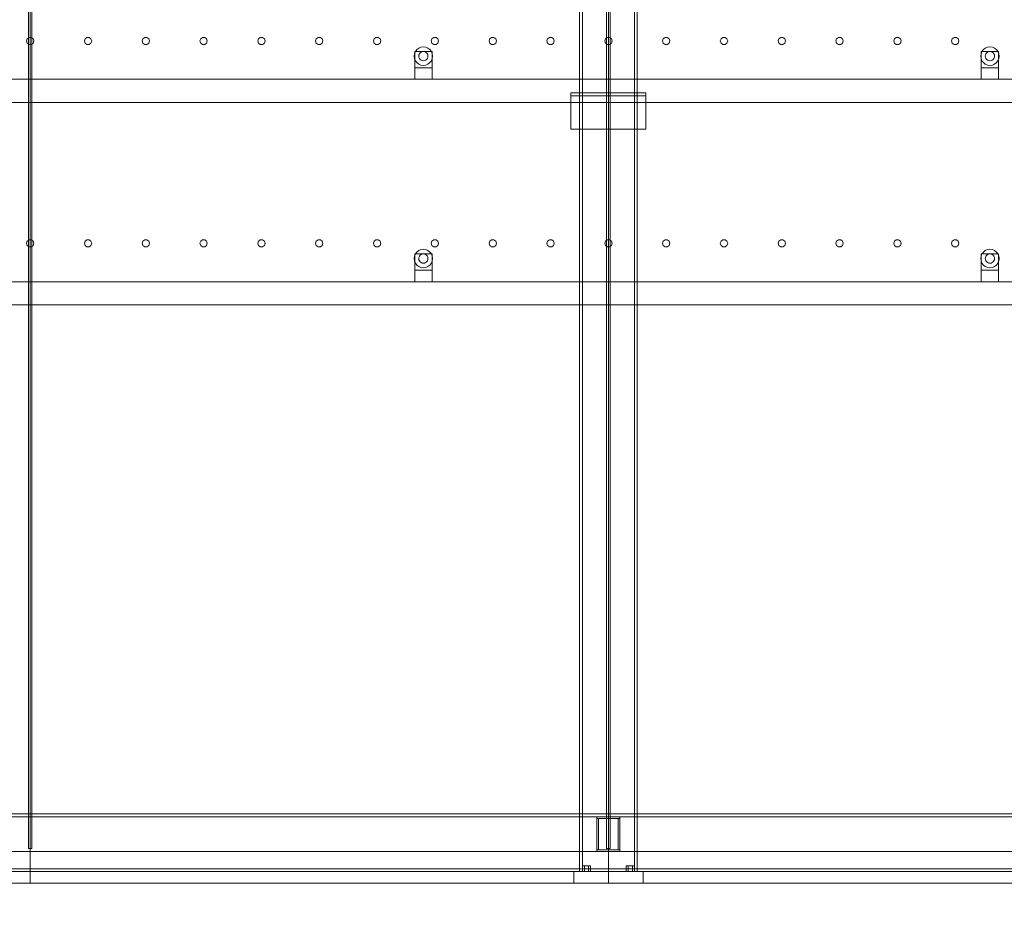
# Model space of a CAD drawing. Header units: millimetres. Extents: x -4395 to 65662, y -65530 to 6847.
# Tile 986 of 1034: x 51443 to 53146, y -55 to 1493. Entities that reach past the tile are written whole.
import ezdxf

# ---------------------------------------------------------------- set-up
doc = ezdxf.new("R2010")
doc.units = ezdxf.units.MM
for name, color, linetype, lineweight in [('COTAS_O', 1, 'Continuous', 0), ('COTAS_P', 1, 'Continuous', 0), ('lateral_secador', 7, 'Continuous', 0)]:
    doc.layers.add(name, color=color, linetype=linetype, lineweight=lineweight)
doc.dimstyles.new('R19_100', dxfattribs={"dimtxt": 250, "dimasz": 150, "dimexe": 150, "dimexo": 80, "dimgap": 100, "dimtad": 1, "dimtih": 1, "dimtoh": 1, "dimdsep": 46, "dimcen": 0.09, "dimadec": 0, "dimazin": 0, "dimtfac": 1, "dimtdec": 4, "dimtofl": 0, "dimtmove": 0, "dimatfit": 3, "dimfxl": 1, "dimtolj": 1, "dimtzin": 0, "dimarcsym": 0})

# ---------------------------------------------------------------- blocks, each defined once
blk = doc.blocks.new('DIM_R33_28')
at = {"layer": 'COTAS_O'}
for p, q in [((40461.1, 0), (40461.1, -900)), ((60461.1, 0), (60461.1, -900)), ((40461.1, -900), (40611.1, -855)), ((60461.1, -900), (60311.1, -855)), ((40461.1, -900), (60461.1, -900)), ((40461.1, -900), (40611.1, -945)), ((60461.1, -900), (60311.1, -945))]:
    blk.add_line(p, q, dxfattribs=at)
blk.add_text('20000 O', height=250, dxfattribs=at).set_placement((50461.1, -800))
blk = doc.blocks.new('DIM_R33_30')
at = {"layer": 'COTAS_P'}
for p, q in [((112.7, 0), (112.7, -2500)), ((65298.1, 0), (65298.1, -2500)), ((112.7, -2500), (262.7, -2455)), ((65298.1, -2500), (65148.1, -2455)), ((112.7, -2500), (65298.1, -2500)), ((112.7, -2500), (262.7, -2545)), ((65298.1, -2500), (65148.1, -2545))]:
    blk.add_line(p, q, dxfattribs=at)
blk.add_text('65185.39 P', height=250, dxfattribs=at).set_placement((32705.4, -2400))

msp = doc.modelspace()

# ---------------------------------------------------------------- linework, layer by layer
at = {"layer": 'lateral_secador'}
for p, q in [((51458.134, 2925), (51458.134, 60)), ((51461.134, 0), (51461.134, 2925)), ((51464.134, 60), (51464.134, 2925)), ((52411.134, 2925), (52411.134, 20)), ((52416.134, 20), (52416.134, 2925)), ((52458.134, 2925), (52458.134, 60)), ((52461.134, 0), (52461.134, 2925)), ((52464.134, 60), (52464.134, 2925)), ((52506.134, 2925), (52506.134, 20)), ((52511.134, 20), (52511.134, 2925)), ((51455.997, 1460.082), (51454.784, 1456.35)), ((51454.784, 1456.35), (51455.997, 1452.618)), ((51459.172, 1462.389), (51455.997, 1460.082)), ((51455.997, 1452.618), (51459.172, 1450.311)), ((51463.096, 1462.389), (51459.172, 1462.389)), ((51459.172, 1450.311), (51463.096, 1450.311)), ((51466.271, 1460.082), (51463.096, 1462.389)), ((51463.096, 1450.311), (51466.271, 1452.618)), ((51467.484, 1456.35), (51466.271, 1460.082)), ((51466.271, 1452.618), (51467.484, 1456.35)), ((51555.997, 1460.082), (51554.784, 1456.35)), ((51554.784, 1456.35), (51555.997, 1452.618)), ((51559.172, 1462.389), (51555.997, 1460.082)), ((51555.997, 1452.618), (51559.172, 1450.311)), ((51563.096, 1462.389), (51559.172, 1462.389)), ((51559.172, 1450.311), (51563.096, 1450.311)), ((51566.271, 1460.082), (51563.096, 1462.389)), ((51563.096, 1450.311), (51566.271, 1452.618)), ((51567.484, 1456.35), (51566.271, 1460.082)), ((51566.271, 1452.618), (51567.484, 1456.35)), ((51655.997, 1460.082), (51654.784, 1456.35)), ((51654.784, 1456.35), (51655.997, 1452.618)), ((51659.172, 1462.389), (51655.997, 1460.082)), ((51655.997, 1452.618), (51659.172, 1450.311)), ((51663.096, 1462.389), (51659.172, 1462.389)), ((51659.172, 1450.311), (51663.096, 1450.311)), ((51666.271, 1460.082), (51663.096, 1462.389)), ((51663.096, 1450.311), (51666.271, 1452.618)), ((51667.484, 1456.35), (51666.271, 1460.082)), ((51666.271, 1452.618), (51667.484, 1456.35)), ((51755.997, 1460.082), (51754.784, 1456.35)), ((51754.784, 1456.35), (51755.997, 1452.618)), ((51759.172, 1462.389), (51755.997, 1460.082)), ((51755.997, 1452.618), (51759.172, 1450.311)), ((51763.096, 1462.389), (51759.172, 1462.389)), ((51759.172, 1450.311), (51763.096, 1450.311)), ((51766.271, 1460.082), (51763.096, 1462.389)), ((51763.096, 1450.311), (51766.271, 1452.618)), ((51767.484, 1456.35), (51766.271, 1460.082)), ((51766.271, 1452.618), (51767.484, 1456.35)), ((51855.997, 1460.082), (51854.784, 1456.35)), ((51854.784, 1456.35), (51855.997, 1452.618)), ((51859.172, 1462.389), (51855.997, 1460.082)), ((51855.997, 1452.618), (51859.172, 1450.311)), ((51863.096, 1462.389), (51859.172, 1462.389)), ((51859.172, 1450.311), (51863.096, 1450.311)), ((51866.271, 1460.082), (51863.096, 1462.389)), ((51863.096, 1450.311), (51866.271, 1452.618)), ((51867.484, 1456.35), (51866.271, 1460.082)), ((51866.271, 1452.618), (51867.484, 1456.35)), ((51955.997, 1460.082), (51954.784, 1456.35)), ((51954.784, 1456.35), (51955.997, 1452.618)), ((51959.172, 1462.389), (51955.997, 1460.082)), ((51955.997, 1452.618), (51959.172, 1450.311)), ((51963.096, 1462.389), (51959.172, 1462.389)), ((51959.172, 1450.311), (51963.096, 1450.311)), ((51966.271, 1460.082), (51963.096, 1462.389)), ((51963.096, 1450.311), (51966.271, 1452.618)), ((51967.484, 1456.35), (51966.271, 1460.082)), ((51966.271, 1452.618), (51967.484, 1456.35)), ((52055.997, 1460.082), (52054.784, 1456.35)), ((52054.784, 1456.35), (52055.997, 1452.618)), ((52059.172, 1462.389), (52055.997, 1460.082)), ((52055.997, 1452.618), (52059.172, 1450.311)), ((52063.096, 1462.389), (52059.172, 1462.389)), ((52059.172, 1450.311), (52063.096, 1450.311)), ((52066.271, 1460.082), (52063.096, 1462.389)), ((52063.096, 1450.311), (52066.271, 1452.618)), ((52067.484, 1456.35), (52066.271, 1460.082)), ((52066.271, 1452.618), (52067.484, 1456.35)), ((52155.997, 1460.082), (52154.784, 1456.35)), ((52154.784, 1456.35), (52155.997, 1452.618)), ((52159.172, 1462.389), (52155.997, 1460.082)), ((52155.997, 1452.618), (52159.172, 1450.311)), ((52163.096, 1462.389), (52159.172, 1462.389)), ((52159.172, 1450.311), (52163.096, 1450.311)), ((52166.271, 1460.082), (52163.096, 1462.389)), ((52163.096, 1450.311), (52166.271, 1452.618)), ((52167.484, 1456.35), (52166.271, 1460.082)), ((52166.271, 1452.618), (52167.484, 1456.35)), ((52255.997, 1460.082), (52254.784, 1456.35)), ((52254.784, 1456.35), (52255.997, 1452.618)), ((52259.172, 1462.389), (52255.997, 1460.082)), ((52255.997, 1452.618), (52259.172, 1450.311)), ((52263.096, 1462.389), (52259.172, 1462.389)), ((52259.172, 1450.311), (52263.096, 1450.311)), ((52266.271, 1460.082), (52263.096, 1462.389)), ((52263.096, 1450.311), (52266.271, 1452.618)), ((52267.484, 1456.35), (52266.271, 1460.082)), ((52266.271, 1452.618), (52267.484, 1456.35)), ((52355.997, 1460.082), (52354.784, 1456.35)), ((52354.784, 1456.35), (52355.997, 1452.618)), ((52359.172, 1462.389), (52355.997, 1460.082)), ((52355.997, 1452.618), (52359.172, 1450.311)), ((52363.096, 1462.389), (52359.172, 1462.389)), ((52359.172, 1450.311), (52363.096, 1450.311)), ((52366.271, 1460.082), (52363.096, 1462.389)), ((52363.096, 1450.311), (52366.271, 1452.618)), ((52367.484, 1456.35), (52366.271, 1460.082)), ((52366.271, 1452.618), (52367.484, 1456.35)), ((52455.997, 1460.082), (52454.784, 1456.35)), ((52454.784, 1456.35), (52455.997, 1452.618)), ((52459.172, 1462.389), (52455.997, 1460.082)), ((52455.997, 1452.618), (52459.172, 1450.311)), ((52463.096, 1462.389), (52459.172, 1462.389)), ((52459.172, 1450.311), (52463.096, 1450.311)), ((52466.271, 1460.082), (52463.096, 1462.389)), ((52463.096, 1450.311), (52466.271, 1452.618)), ((52467.484, 1456.35), (52466.271, 1460.082)), ((52466.271, 1452.618), (52467.484, 1456.35)), ((52555.997, 1460.082), (52554.784, 1456.35)), ((52554.784, 1456.35), (52555.997, 1452.618)), ((52559.172, 1462.389), (52555.997, 1460.082)), ((52555.997, 1452.618), (52559.172, 1450.311)), ((52563.096, 1462.389), (52559.172, 1462.389)), ((52559.172, 1450.311), (52563.096, 1450.311)), ((52566.271, 1460.082), (52563.096, 1462.389)), ((52563.096, 1450.311), (52566.271, 1452.618)), ((52567.484, 1456.35), (52566.271, 1460.082)), ((52566.271, 1452.618), (52567.484, 1456.35)), ((52655.997, 1460.082), (52654.784, 1456.35)), ((52654.784, 1456.35), (52655.997, 1452.618)), ((52659.172, 1462.389), (52655.997, 1460.082)), ((52655.997, 1452.618), (52659.172, 1450.311)), ((52663.096, 1462.389), (52659.172, 1462.389)), ((52659.172, 1450.311), (52663.096, 1450.311)), ((52666.271, 1460.082), (52663.096, 1462.389)), ((52663.096, 1450.311), (52666.271, 1452.618)), ((52667.484, 1456.35), (52666.271, 1460.082)), ((52666.271, 1452.618), (52667.484, 1456.35)), ((52755.997, 1460.082), (52754.784, 1456.35)), ((52754.784, 1456.35), (52755.997, 1452.618)), ((52759.172, 1462.389), (52755.997, 1460.082)), ((52755.997, 1452.618), (52759.172, 1450.311)), ((52763.096, 1462.389), (52759.172, 1462.389)), ((52759.172, 1450.311), (52763.096, 1450.311)), ((52766.271, 1460.082), (52763.096, 1462.389)), ((52763.096, 1450.311), (52766.271, 1452.618)), ((52767.484, 1456.35), (52766.271, 1460.082)), ((52766.271, 1452.618), (52767.484, 1456.35)), ((52855.997, 1460.082), (52854.784, 1456.35)), ((52854.784, 1456.35), (52855.997, 1452.618)), ((52859.172, 1462.389), (52855.997, 1460.082)), ((52855.997, 1452.618), (52859.172, 1450.311)), ((52863.096, 1462.389), (52859.172, 1462.389)), ((52859.172, 1450.311), (52863.096, 1450.311)), ((52866.271, 1460.082), (52863.096, 1462.389)), ((52863.096, 1450.311), (52866.271, 1452.618)), ((52867.484, 1456.35), (52866.271, 1460.082)), ((52866.271, 1452.618), (52867.484, 1456.35)), ((52955.997, 1460.082), (52954.784, 1456.35)), ((52954.784, 1456.35), (52955.997, 1452.618)), ((52959.172, 1462.389), (52955.997, 1460.082)), ((52955.997, 1452.618), (52959.172, 1450.311)), ((52963.096, 1462.389), (52959.172, 1462.389)), ((52959.172, 1450.311), (52963.096, 1450.311)), ((52966.271, 1460.082), (52963.096, 1462.389)), ((52963.096, 1450.311), (52966.271, 1452.618)), ((52967.484, 1456.35), (52966.271, 1460.082)), ((52966.271, 1452.618), (52967.484, 1456.35)), ((53055.997, 1460.082), (53054.784, 1456.35)), ((53054.784, 1456.35), (53055.997, 1452.618)), ((53059.172, 1462.389), (53055.997, 1460.082)), ((53055.997, 1452.618), (53059.172, 1450.311)), ((53063.096, 1462.389), (53059.172, 1462.389)), ((53059.172, 1450.311), (53063.096, 1450.311)), ((53066.271, 1460.082), (53063.096, 1462.389)), ((53063.096, 1450.311), (53066.271, 1452.618)), ((53067.484, 1456.35), (53066.271, 1460.082)), ((53066.271, 1452.618), (53067.484, 1456.35)), ((52125.679, 1434.141), (52125.134, 1430)), ((52127.277, 1438), (52125.679, 1434.141)), ((52126.134, 1438), (52156.134, 1438)), ((52126.134, 1438), (52126.134, 1410)), ((52129.82, 1441.314), (52127.277, 1438)), ((52133.134, 1443.856), (52129.82, 1441.314)), ((52136.993, 1445.455), (52133.134, 1443.856)), ((52133.406, 1432.071), (52133.134, 1430)), ((52134.206, 1434), (52133.406, 1432.071)), ((52135.477, 1435.657), (52134.206, 1434)), ((52137.134, 1436.928), (52135.477, 1435.657)), ((52141.134, 1446), (52136.993, 1445.455)), ((52139.063, 1437.727), (52137.134, 1436.928)), ((52141.134, 1438), (52139.063, 1437.727)), ((52145.275, 1445.455), (52141.134, 1446)), ((52143.204, 1437.727), (52141.134, 1438)), ((52145.134, 1436.928), (52143.204, 1437.727)), ((52146.791, 1435.657), (52145.134, 1436.928)), ((52149.134, 1443.856), (52145.275, 1445.455)), ((52148.062, 1434), (52146.791, 1435.657)), ((52148.861, 1432.071), (52148.062, 1434)), ((52149.134, 1430), (52148.861, 1432.071)), ((52152.448, 1441.314), (52149.134, 1443.856)), ((52154.99, 1438), (52152.448, 1441.314)), ((52156.589, 1434.141), (52154.99, 1438)), ((52156.134, 1410), (52156.134, 1438)), ((52157.134, 1430), (52156.589, 1434.141)), ((53105.679, 1434.141), (53105.134, 1430)), ((53107.277, 1438), (53105.679, 1434.141)), ((53106.134, 1438), (53136.134, 1438)), ((53106.134, 1438), (53106.134, 1410)), ((53109.82, 1441.314), (53107.277, 1438)), ((53113.134, 1443.856), (53109.82, 1441.314)), ((53116.993, 1445.455), (53113.134, 1443.856)), ((53113.406, 1432.071), (53113.134, 1430)), ((53114.206, 1434), (53113.406, 1432.071)), ((53115.477, 1435.657), (53114.206, 1434)), ((53117.134, 1436.928), (53115.477, 1435.657)), ((53121.134, 1446), (53116.993, 1445.455)), ((53119.063, 1437.727), (53117.134, 1436.928)), ((53121.134, 1438), (53119.063, 1437.727)), ((53125.275, 1445.455), (53121.134, 1446)), ((53123.204, 1437.727), (53121.134, 1438)), ((53125.134, 1436.928), (53123.204, 1437.727)), ((53126.791, 1435.657), (53125.134, 1436.928)), ((53129.134, 1443.856), (53125.275, 1445.455)), ((53128.062, 1434), (53126.791, 1435.657)), ((53128.861, 1432.071), (53128.062, 1434)), ((53129.134, 1430), (53128.861, 1432.071)), ((53132.448, 1441.314), (53129.134, 1443.856)), ((53134.99, 1438), (53132.448, 1441.314)), ((53136.589, 1434.141), (53134.99, 1438)), ((53136.134, 1410), (53136.134, 1438)), ((53137.134, 1430), (53136.589, 1434.141)), ((52125.134, 1430), (52125.679, 1425.859)), ((52125.679, 1425.859), (52127.277, 1422)), ((52127.277, 1422), (52129.82, 1418.686)), ((52129.82, 1418.686), (52133.134, 1416.144)), ((52133.134, 1430), (52133.406, 1427.929)), ((52133.134, 1416.144), (52136.993, 1414.545)), ((52133.406, 1427.929), (52134.206, 1426)), ((52134.206, 1426), (52135.477, 1424.343)), ((52135.477, 1424.343), (52137.134, 1423.072)), ((52136.993, 1414.545), (52141.134, 1414)), ((52137.134, 1423.072), (52139.063, 1422.273)), ((52139.063, 1422.273), (52141.134, 1422)), ((52141.134, 1422), (52143.204, 1422.273)), ((52141.134, 1414), (52145.275, 1414.545)), ((52143.204, 1422.273), (52145.134, 1423.072)), ((52145.134, 1423.072), (52146.791, 1424.343)), ((52145.275, 1414.545), (52149.134, 1416.144)), ((52146.791, 1424.343), (52148.062, 1426)), ((52148.062, 1426), (52148.861, 1427.929)), ((52148.861, 1427.929), (52149.134, 1430)), ((52149.134, 1416.144), (52152.448, 1418.686)), ((52152.448, 1418.686), (52154.99, 1422)), ((52154.99, 1422), (52156.589, 1425.859)), ((52156.589, 1425.859), (52157.134, 1430)), ((53105.134, 1430), (53105.679, 1425.859)), ((53105.679, 1425.859), (53107.277, 1422)), ((53107.277, 1422), (53109.82, 1418.686)), ((53109.82, 1418.686), (53113.134, 1416.144)), ((53113.134, 1430), (53113.406, 1427.929)), ((53113.134, 1416.144), (53116.993, 1414.545)), ((53113.406, 1427.929), (53114.206, 1426)), ((53114.206, 1426), (53115.477, 1424.343)), ((53115.477, 1424.343), (53117.134, 1423.072)), ((53116.993, 1414.545), (53121.134, 1414)), ((53117.134, 1423.072), (53119.063, 1422.273)), ((53119.063, 1422.273), (53121.134, 1422)), ((53121.134, 1422), (53123.204, 1422.273)), ((53121.134, 1414), (53125.275, 1414.545)), ((53123.204, 1422.273), (53125.134, 1423.072)), ((53125.134, 1423.072), (53126.791, 1424.343)), ((53125.275, 1414.545), (53129.134, 1416.144)), ((53126.791, 1424.343), (53128.062, 1426)), ((53128.062, 1426), (53128.861, 1427.929)), ((53128.861, 1427.929), (53129.134, 1430)), ((53129.134, 1416.144), (53132.448, 1418.686)), ((53132.448, 1418.686), (53134.99, 1422)), ((53134.99, 1422), (53136.589, 1425.859)), ((53136.589, 1425.859), (53137.134, 1430)), ((52126.134, 1410), (52156.134, 1410)), ((52126.134, 1410), (52126.134, 1390)), ((52156.134, 1390), (52156.134, 1410)), ((53106.134, 1410), (53136.134, 1410)), ((53106.134, 1410), (53106.134, 1390)), ((53136.134, 1390), (53136.134, 1410)), ((40811.134, 1390), (60111.134, 1390)), ((52126.134, 1390), (52156.134, 1390)), ((53106.134, 1390), (53136.134, 1390)), ((52396.134, 1366.5), (52526.134, 1366.5)), ((52396.134, 1366.5), (52396.134, 1303.5)), ((52396.134, 1366.5), (52396.134, 1361.5)), ((52526.134, 1303.5), (52526.134, 1366.5)), ((52526.134, 1361.5), (52526.134, 1366.5)), ((40811.134, 1350), (60111.134, 1350)), ((52396.134, 1361.5), (52526.134, 1361.5)), ((52396.134, 1303.5), (52526.134, 1303.5)), ((51455.997, 1110.082), (51454.784, 1106.35)), ((51459.172, 1112.389), (51455.997, 1110.082)), ((51463.096, 1112.389), (51459.172, 1112.389)), ((51466.271, 1110.082), (51463.096, 1112.389)), ((51467.484, 1106.35), (51466.271, 1110.082)), ((51555.997, 1110.082), (51554.784, 1106.35)), ((51559.172, 1112.389), (51555.997, 1110.082)), ((51563.096, 1112.389), (51559.172, 1112.389)), ((51566.271, 1110.082), (51563.096, 1112.389)), ((51567.484, 1106.35), (51566.271, 1110.082)), ((51655.997, 1110.082), (51654.784, 1106.35)), ((51659.172, 1112.389), (51655.997, 1110.082)), ((51663.096, 1112.389), (51659.172, 1112.389)), ((51666.271, 1110.082), (51663.096, 1112.389)), ((51667.484, 1106.35), (51666.271, 1110.082)), ((51755.997, 1110.082), (51754.784, 1106.35)), ((51759.172, 1112.389), (51755.997, 1110.082)), ((51763.096, 1112.389), (51759.172, 1112.389)), ((51766.271, 1110.082), (51763.096, 1112.389)), ((51767.484, 1106.35), (51766.271, 1110.082)), ((51855.997, 1110.082), (51854.784, 1106.35)), ((51859.172, 1112.389), (51855.997, 1110.082)), ((51863.096, 1112.389), (51859.172, 1112.389)), ((51866.271, 1110.082), (51863.096, 1112.389)), ((51867.484, 1106.35), (51866.271, 1110.082)), ((51955.997, 1110.082), (51954.784, 1106.35)), ((51959.172, 1112.389), (51955.997, 1110.082)), ((51963.096, 1112.389), (51959.172, 1112.389)), ((51966.271, 1110.082), (51963.096, 1112.389)), ((51967.484, 1106.35), (51966.271, 1110.082)), ((52055.997, 1110.082), (52054.784, 1106.35)), ((52059.172, 1112.389), (52055.997, 1110.082)), ((52063.096, 1112.389), (52059.172, 1112.389)), ((52066.271, 1110.082), (52063.096, 1112.389)), ((52067.484, 1106.35), (52066.271, 1110.082)), ((52155.997, 1110.082), (52154.784, 1106.35)), ((52159.172, 1112.389), (52155.997, 1110.082)), ((52163.096, 1112.389), (52159.172, 1112.389)), ((52166.271, 1110.082), (52163.096, 1112.389)), ((52167.484, 1106.35), (52166.271, 1110.082)), ((52255.997, 1110.082), (52254.784, 1106.35)), ((52259.172, 1112.389), (52255.997, 1110.082)), ((52263.096, 1112.389), (52259.172, 1112.389)), ((52266.271, 1110.082), (52263.096, 1112.389)), ((52267.484, 1106.35), (52266.271, 1110.082)), ((52355.997, 1110.082), (52354.784, 1106.35)), ((52359.172, 1112.389), (52355.997, 1110.082)), ((52363.096, 1112.389), (52359.172, 1112.389)), ((52366.271, 1110.082), (52363.096, 1112.389)), ((52367.484, 1106.35), (52366.271, 1110.082)), ((52455.997, 1110.082), (52454.784, 1106.35)), ((52459.172, 1112.389), (52455.997, 1110.082)), ((52463.096, 1112.389), (52459.172, 1112.389)), ((52466.271, 1110.082), (52463.096, 1112.389)), ((52467.484, 1106.35), (52466.271, 1110.082)), ((52555.997, 1110.082), (52554.784, 1106.35)), ((52559.172, 1112.389), (52555.997, 1110.082)), ((52563.096, 1112.389), (52559.172, 1112.389)), ((52566.271, 1110.082), (52563.096, 1112.389)), ((52567.484, 1106.35), (52566.271, 1110.082)), ((52655.997, 1110.082), (52654.784, 1106.35)), ((52659.172, 1112.389), (52655.997, 1110.082)), ((52663.096, 1112.389), (52659.172, 1112.389)), ((52666.271, 1110.082), (52663.096, 1112.389)), ((52667.484, 1106.35), (52666.271, 1110.082)), ((52755.997, 1110.082), (52754.784, 1106.35)), ((52759.172, 1112.389), (52755.997, 1110.082)), ((52763.096, 1112.389), (52759.172, 1112.389)), ((52766.271, 1110.082), (52763.096, 1112.389)), ((52767.484, 1106.35), (52766.271, 1110.082)), ((52855.997, 1110.082), (52854.784, 1106.35)), ((52859.172, 1112.389), (52855.997, 1110.082)), ((52863.096, 1112.389), (52859.172, 1112.389)), ((52866.271, 1110.082), (52863.096, 1112.389)), ((52867.484, 1106.35), (52866.271, 1110.082)), ((52955.997, 1110.082), (52954.784, 1106.35)), ((52959.172, 1112.389), (52955.997, 1110.082)), ((52963.096, 1112.389), (52959.172, 1112.389)), ((52966.271, 1110.082), (52963.096, 1112.389)), ((52967.484, 1106.35), (52966.271, 1110.082)), ((53055.997, 1110.082), (53054.784, 1106.35)), ((53059.172, 1112.389), (53055.997, 1110.082)), ((53063.096, 1112.389), (53059.172, 1112.389)), ((53066.271, 1110.082), (53063.096, 1112.389)), ((53067.484, 1106.35), (53066.271, 1110.082)), ((51454.784, 1106.35), (51455.997, 1102.618)), ((51455.997, 1102.618), (51459.172, 1100.311)), ((51459.172, 1100.311), (51463.096, 1100.311)), ((51463.096, 1100.311), (51466.271, 1102.618)), ((51466.271, 1102.618), (51467.484, 1106.35)), ((51554.784, 1106.35), (51555.997, 1102.618)), ((51555.997, 1102.618), (51559.172, 1100.311)), ((51559.172, 1100.311), (51563.096, 1100.311)), ((51563.096, 1100.311), (51566.271, 1102.618)), ((51566.271, 1102.618), (51567.484, 1106.35)), ((51654.784, 1106.35), (51655.997, 1102.618)), ((51655.997, 1102.618), (51659.172, 1100.311)), ((51659.172, 1100.311), (51663.096, 1100.311)), ((51663.096, 1100.311), (51666.271, 1102.618)), ((51666.271, 1102.618), (51667.484, 1106.35)), ((51754.784, 1106.35), (51755.997, 1102.618)), ((51755.997, 1102.618), (51759.172, 1100.311)), ((51759.172, 1100.311), (51763.096, 1100.311)), ((51763.096, 1100.311), (51766.271, 1102.618)), ((51766.271, 1102.618), (51767.484, 1106.35)), ((51854.784, 1106.35), (51855.997, 1102.618)), ((51855.997, 1102.618), (51859.172, 1100.311)), ((51859.172, 1100.311), (51863.096, 1100.311)), ((51863.096, 1100.311), (51866.271, 1102.618)), ((51866.271, 1102.618), (51867.484, 1106.35)), ((51954.784, 1106.35), (51955.997, 1102.618)), ((51955.997, 1102.618), (51959.172, 1100.311)), ((51959.172, 1100.311), (51963.096, 1100.311)), ((51963.096, 1100.311), (51966.271, 1102.618)), ((51966.271, 1102.618), (51967.484, 1106.35)), ((52054.784, 1106.35), (52055.997, 1102.618)), ((52055.997, 1102.618), (52059.172, 1100.311)), ((52059.172, 1100.311), (52063.096, 1100.311)), ((52063.096, 1100.311), (52066.271, 1102.618)), ((52066.271, 1102.618), (52067.484, 1106.35)), ((52129.82, 1091.314), (52127.277, 1088)), ((52133.134, 1093.856), (52129.82, 1091.314)), ((52136.993, 1095.455), (52133.134, 1093.856)), ((52141.134, 1096), (52136.993, 1095.455)), ((52145.275, 1095.455), (52141.134, 1096)), ((52149.134, 1093.856), (52145.275, 1095.455)), ((52152.448, 1091.314), (52149.134, 1093.856)), ((52154.99, 1088), (52152.448, 1091.314)), ((52154.784, 1106.35), (52155.997, 1102.618)), ((52155.997, 1102.618), (52159.172, 1100.311)), ((52159.172, 1100.311), (52163.096, 1100.311)), ((52163.096, 1100.311), (52166.271, 1102.618)), ((52166.271, 1102.618), (52167.484, 1106.35)), ((52254.784, 1106.35), (52255.997, 1102.618)), ((52255.997, 1102.618), (52259.172, 1100.311)), ((52259.172, 1100.311), (52263.096, 1100.311)), ((52263.096, 1100.311), (52266.271, 1102.618)), ((52266.271, 1102.618), (52267.484, 1106.35)), ((52354.784, 1106.35), (52355.997, 1102.618)), ((52355.997, 1102.618), (52359.172, 1100.311)), ((52359.172, 1100.311), (52363.096, 1100.311)), ((52363.096, 1100.311), (52366.271, 1102.618)), ((52366.271, 1102.618), (52367.484, 1106.35)), ((52454.784, 1106.35), (52455.997, 1102.618)), ((52455.997, 1102.618), (52459.172, 1100.311)), ((52459.172, 1100.311), (52463.096, 1100.311)), ((52463.096, 1100.311), (52466.271, 1102.618)), ((52466.271, 1102.618), (52467.484, 1106.35)), ((52554.784, 1106.35), (52555.997, 1102.618)), ((52555.997, 1102.618), (52559.172, 1100.311)), ((52559.172, 1100.311), (52563.096, 1100.311)), ((52563.096, 1100.311), (52566.271, 1102.618)), ((52566.271, 1102.618), (52567.484, 1106.35)), ((52654.784, 1106.35), (52655.997, 1102.618)), ((52655.997, 1102.618), (52659.172, 1100.311)), ((52659.172, 1100.311), (52663.096, 1100.311)), ((52663.096, 1100.311), (52666.271, 1102.618)), ((52666.271, 1102.618), (52667.484, 1106.35)), ((52754.784, 1106.35), (52755.997, 1102.618)), ((52755.997, 1102.618), (52759.172, 1100.311)), ((52759.172, 1100.311), (52763.096, 1100.311)), ((52763.096, 1100.311), (52766.271, 1102.618)), ((52766.271, 1102.618), (52767.484, 1106.35)), ((52854.784, 1106.35), (52855.997, 1102.618)), ((52855.997, 1102.618), (52859.172, 1100.311)), ((52859.172, 1100.311), (52863.096, 1100.311)), ((52863.096, 1100.311), (52866.271, 1102.618)), ((52866.271, 1102.618), (52867.484, 1106.35)), ((52954.784, 1106.35), (52955.997, 1102.618)), ((52955.997, 1102.618), (52959.172, 1100.311)), ((52959.172, 1100.311), (52963.096, 1100.311)), ((52963.096, 1100.311), (52966.271, 1102.618)), ((52966.271, 1102.618), (52967.484, 1106.35)), ((53054.784, 1106.35), (53055.997, 1102.618)), ((53055.997, 1102.618), (53059.172, 1100.311)), ((53059.172, 1100.311), (53063.096, 1100.311)), ((53063.096, 1100.311), (53066.271, 1102.618)), ((53066.271, 1102.618), (53067.484, 1106.35)), ((53109.82, 1091.314), (53107.277, 1088)), ((53113.134, 1093.856), (53109.82, 1091.314)), ((53116.993, 1095.455), (53113.134, 1093.856)), ((53121.134, 1096), (53116.993, 1095.455)), ((53125.275, 1095.455), (53121.134, 1096)), ((53129.134, 1093.856), (53125.275, 1095.455)), ((53132.448, 1091.314), (53129.134, 1093.856)), ((53134.99, 1088), (53132.448, 1091.314)), ((52125.679, 1084.141), (52125.134, 1080)), ((52125.134, 1080), (52125.679, 1075.859)), ((52127.277, 1088), (52125.679, 1084.141)), ((52125.679, 1075.859), (52127.277, 1072)), ((52126.134, 1088), (52156.134, 1088)), ((52126.134, 1088), (52126.134, 1060)), ((52133.406, 1082.071), (52133.134, 1080)), ((52133.134, 1080), (52133.406, 1077.929)), ((52134.206, 1084), (52133.406, 1082.071)), ((52133.406, 1077.929), (52134.206, 1076)), ((52135.477, 1085.657), (52134.206, 1084)), ((52134.206, 1076), (52135.477, 1074.343)), ((52137.134, 1086.928), (52135.477, 1085.657)), ((52135.477, 1074.343), (52137.134, 1073.072)), ((52139.063, 1087.727), (52137.134, 1086.928)), ((52137.134, 1073.072), (52139.063, 1072.273)), ((52141.134, 1088), (52139.063, 1087.727)), ((52143.204, 1087.727), (52141.134, 1088)), ((52145.134, 1086.928), (52143.204, 1087.727)), ((52143.204, 1072.273), (52145.134, 1073.072)), ((52146.791, 1085.657), (52145.134, 1086.928)), ((52145.134, 1073.072), (52146.791, 1074.343)), ((52148.062, 1084), (52146.791, 1085.657)), ((52146.791, 1074.343), (52148.062, 1076)), ((52148.861, 1082.071), (52148.062, 1084)), ((52148.062, 1076), (52148.861, 1077.929)), ((52149.134, 1080), (52148.861, 1082.071)), ((52148.861, 1077.929), (52149.134, 1080)), ((52156.589, 1084.141), (52154.99, 1088)), ((52154.99, 1072), (52156.589, 1075.859)), ((52156.134, 1060), (52156.134, 1088)), ((52157.134, 1080), (52156.589, 1084.141)), ((52156.589, 1075.859), (52157.134, 1080)), ((53105.679, 1084.141), (53105.134, 1080)), ((53105.134, 1080), (53105.679, 1075.859)), ((53107.277, 1088), (53105.679, 1084.141)), ((53105.679, 1075.859), (53107.277, 1072)), ((53106.134, 1088), (53136.134, 1088)), ((53106.134, 1088), (53106.134, 1060)), ((53113.406, 1082.071), (53113.134, 1080)), ((53113.134, 1080), (53113.406, 1077.929)), ((53114.206, 1084), (53113.406, 1082.071)), ((53113.406, 1077.929), (53114.206, 1076)), ((53115.477, 1085.657), (53114.206, 1084)), ((53114.206, 1076), (53115.477, 1074.343)), ((53117.134, 1086.928), (53115.477, 1085.657)), ((53115.477, 1074.343), (53117.134, 1073.072)), ((53119.063, 1087.727), (53117.134, 1086.928)), ((53117.134, 1073.072), (53119.063, 1072.273)), ((53121.134, 1088), (53119.063, 1087.727)), ((53123.204, 1087.727), (53121.134, 1088)), ((53125.134, 1086.928), (53123.204, 1087.727)), ((53123.204, 1072.273), (53125.134, 1073.072)), ((53126.791, 1085.657), (53125.134, 1086.928)), ((53125.134, 1073.072), (53126.791, 1074.343)), ((53128.062, 1084), (53126.791, 1085.657)), ((53126.791, 1074.343), (53128.062, 1076)), ((53128.861, 1082.071), (53128.062, 1084)), ((53128.062, 1076), (53128.861, 1077.929)), ((53129.134, 1080), (53128.861, 1082.071)), ((53128.861, 1077.929), (53129.134, 1080)), ((53136.589, 1084.141), (53134.99, 1088)), ((53134.99, 1072), (53136.589, 1075.859)), ((53136.134, 1060), (53136.134, 1088)), ((53137.134, 1080), (53136.589, 1084.141)), ((53136.589, 1075.859), (53137.134, 1080)), ((52126.134, 1060), (52156.134, 1060)), ((52126.134, 1060), (52126.134, 1040)), ((52127.277, 1072), (52129.82, 1068.686)), ((52129.82, 1068.686), (52133.134, 1066.144)), ((52133.134, 1066.144), (52136.993, 1064.545)), ((52136.993, 1064.545), (52141.134, 1064)), ((52139.063, 1072.273), (52141.134, 1072)), ((52141.134, 1072), (52143.204, 1072.273)), ((52141.134, 1064), (52145.275, 1064.545)), ((52145.275, 1064.545), (52149.134, 1066.144)), ((52149.134, 1066.144), (52152.448, 1068.686)), ((52152.448, 1068.686), (52154.99, 1072)), ((52156.134, 1040), (52156.134, 1060)), ((53106.134, 1060), (53136.134, 1060)), ((53106.134, 1060), (53106.134, 1040)), ((53107.277, 1072), (53109.82, 1068.686)), ((53109.82, 1068.686), (53113.134, 1066.144)), ((53113.134, 1066.144), (53116.993, 1064.545)), ((53116.993, 1064.545), (53121.134, 1064)), ((53119.063, 1072.273), (53121.134, 1072)), ((53121.134, 1072), (53123.204, 1072.273)), ((53121.134, 1064), (53125.275, 1064.545)), ((53125.275, 1064.545), (53129.134, 1066.144)), ((53129.134, 1066.144), (53132.448, 1068.686)), ((53132.448, 1068.686), (53134.99, 1072)), ((53136.134, 1040), (53136.134, 1060)), ((40811.134, 1040), (60111.134, 1040)), ((52126.134, 1040), (52156.134, 1040)), ((53106.134, 1040), (53136.134, 1040)), ((40811.134, 1000), (60111.134, 1000)), ((40461.134, 120), (60461.134, 120)), ((40461.134, 115), (60461.134, 115)), ((52441.134, 115), (52481.134, 115)), ((52441.134, 115), (52441.134, 112)), ((52441.134, 112), (52481.134, 112)), ((52441.134, 112), (52444.134, 112)), ((52441.134, 112), (52441.134, 58)), ((52444.134, 58), (52444.134, 112)), ((52478.134, 112), (52481.134, 112)), ((52478.134, 112), (52478.134, 58)), ((52481.134, 112), (52481.134, 115)), ((52481.134, 58), (52481.134, 112)), ((40461.134, 55), (60461.134, 55)), ((51458.134, 60), (51464.134, 60)), ((52441.134, 58), (52481.134, 58)), ((52441.134, 58), (52441.134, 55)), ((52441.134, 58), (52444.134, 58)), ((52441.134, 55), (52481.134, 55)), ((52458.134, 60), (52464.134, 60)), ((52478.134, 58), (52481.134, 58)), ((52481.134, 55), (52481.134, 58)), ((40461.134, 25), (60461.134, 25)), ((40461.134, 20), (60461.134, 20)), ((52401.134, 20), (52521.134, 20)), ((52401.134, 20), (52401.134, 0)), ((52411.134, 20), (52511.134, 20)), ((52411.134, 20), (52416.134, 20)), ((52419.634, 30), (52416.134, 30)), ((52416.134, 20), (52416.134, 30)), ((52419.634, 20), (52416.134, 20)), ((52426.634, 30), (52419.634, 30)), ((52419.634, 20), (52419.634, 30)), ((52426.634, 20), (52419.634, 20)), ((52430.134, 30), (52426.634, 30)), ((52426.634, 20), (52426.634, 30)), ((52426.634, 20), (52430.134, 20)), ((52430.134, 30), (52430.134, 20)), ((52495.634, 30), (52492.134, 30)), ((52492.134, 20), (52492.134, 30)), ((52495.634, 20), (52492.134, 20)), ((52502.634, 30), (52495.634, 30)), ((52495.634, 20), (52495.634, 30)), ((52502.634, 20), (52495.634, 20)), ((52506.134, 30), (52502.634, 30)), ((52502.634, 20), (52502.634, 30)), ((52502.634, 20), (52506.134, 20)), ((52506.134, 30), (52506.134, 20)), ((52506.134, 20), (52511.134, 20)), ((52521.134, 0), (52521.134, 20)), ((40461.134, 0), (60461.134, 0)), ((50686.134, 0), (51461.134, 0)), ((51461.134, 0), (52461.134, 0)), ((52401.134, 0), (52521.134, 0)), ((52461.134, 0), (53461.134, 0))]:
    msp.add_line(p, q, dxfattribs=at)

# ---------------------------------------------------------------- dimensions: what is measured, and where the dimension line sits
at = {"layer": 'COTAS_O'}
dim = msp.add_aligned_dim(p1=(40461.134, 0), p2=(60461.134, 0), distance=-900, text='<> O', dimstyle='R19_100', dxfattribs=at)
dim.commit()
dim.dimension.update_dxf_attribs({"geometry": 'DIM_R33_28', "text_midpoint": (50461.134, -900)})
at = {"layer": 'COTAS_P'}
dim = msp.add_aligned_dim(p1=(112.7, 0), p2=(65298.0949, 0), distance=-2500, text='<> P', dimstyle='R19_100', dxfattribs=at)
dim.commit()
dim.dimension.update_dxf_attribs({"geometry": 'DIM_R33_30', "text_midpoint": (32705.3975, -2500)})

doc.saveas('drawing.dxf')
